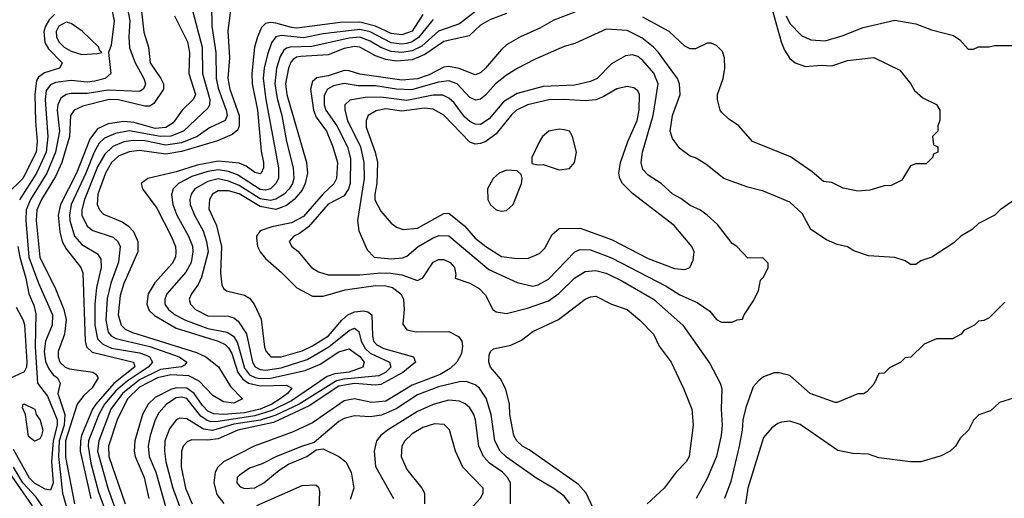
# Model space of a CAD drawing. Header units: inches. Extents: x 1793402 to 1900366, y 320852 to 470679.
# Tile 422 of 604: x 1844813 to 1848568, y 451311 to 453135. Entities that reach past the tile are written whole.
import ezdxf

# ---------------------------------------------------------------- set-up
doc = ezdxf.new("R2010")
doc.units = ezdxf.units.IN
doc.header["$MEASUREMENT"] = 0
doc.layers.add('B8445', color=7, linetype='Continuous')

msp = doc.modelspace()

# ---------------------------------------------------------------- linework, layer by layer
at = {"layer": 'B8445', "color": 4}
for points, elevation in [([(1845156.5, 453210), (1845173.7, 453130), (1845162.5, 453037.5), (1845151.3, 453010), (1845160.7, 452930), (1845138.8, 452910), (1845099.9, 452900.1), (1845070, 452897.2), (1845010, 452903.1), (1844950, 452895.6), (1844930, 452886), (1844914.5, 452865.5), (1844910.2, 452829.8), (1844920.7, 452690), (1844913.7, 452630), (1844877.6, 452550), (1844812.4, 452447.6)], 348), ([(1845221.1, 453190), (1845232.9, 453130), (1845228.8, 453070), (1845232.3, 453027.7), (1845253.1, 452970), (1845286.4, 452910), (1845292.7, 452890), (1845290, 452882), (1845284, 452870), (1845270, 452861.6), (1845150, 452866.3), (1845070, 452854), (1845010, 452854), (1844990, 452849.6), (1844970, 452835.1), (1844958, 452810), (1844955.6, 452790), (1844964.4, 452710), (1844950.2, 452630), (1844917.2, 452550), (1844854.4, 452450), (1844838.4, 452410), (1844836.9, 452370), (1844847.5, 452230), (1844884.4, 452130), (1844938, 452010), (1844937, 451970), (1844911.7, 451910), (1844906.4, 451870), (1844912.1, 451832.1), (1844923.7, 451803.7), (1844941, 451781), (1844957.3, 451770), (1844967.7, 451750), (1844959, 451710), (1844985.2, 451630), (1844982.2, 451590), (1844963.4, 451530), (1844961.3, 451470), (1844976, 451330), (1844998.6, 451250)], 352), ([(1845274.6, 453190), (1845286.6, 453086.6), (1845303.8, 453030), (1845310.4, 452970), (1845351.7, 452910), (1845361.1, 452890), (1845362, 452870), (1845324.2, 452815.8), (1845310, 452805.1), (1845290, 452805.3), (1845190, 452829.8), (1845154, 452830), (1845054.5, 452805.5), (1845020.5, 452790), (1845007.4, 452770), (1845002.6, 452690), (1844974, 452590), (1844950, 452536.9), (1844896.5, 452450), (1844878, 452410), (1844875.5, 452370), (1844890.2, 452230), (1844949.2, 452109.2), (1844981.2, 452030), (1844990, 451991.3), (1844984.3, 451935.7), (1844959.5, 451870), (1844959.5, 451850), (1844966, 451830), (1844986, 451810), (1845003.6, 451803.6), (1845091.8, 451791.8), (1845103.8, 451783.8), (1845112.6, 451770), (1845090, 451731.3), (1845057.9, 451702.1), (1845032.4, 451670), (1844988.2, 451530), (1844987.2, 451467.2), (1845021.5, 451290)], 356), ([(1845544.4, 453190), (1845546.3, 453110), (1845561.5, 453010), (1845562, 452910), (1845570, 452874), (1845600.9, 452790), (1845603.7, 452770), (1845596.4, 452750), (1845537.3, 452722.7), (1845490.1, 452689.9), (1845430, 452665.7), (1845370, 452657), (1845290, 452672.8), (1845245.8, 452674.2), (1845210, 452668.7), (1845168.6, 452651.4), (1845137.6, 452622.4), (1845110, 452573.6), (1845059.6, 452450), (1845050.3, 452410), (1845050.3, 452390), (1845070, 452348), (1845091.7, 452331.7), (1845170, 452305.5), (1845187.7, 452290), (1845195.8, 452270), (1845190.4, 452210.4), (1845160.8, 452130), (1845147.3, 452072.7), (1845141.5, 451990), (1845150, 451943.8), (1845161.3, 451930), (1845179.7, 451919.7), (1845310, 451889.3), (1845420.7, 451850), (1845450.8, 451830), (1845442, 451818), (1845430, 451812.3), (1845350, 451801.8), (1845270, 451762.1), (1845205, 451710), (1845161.2, 451650), (1845115.2, 451530), (1845110.2, 451490), (1845149.2, 451350), (1845184.9, 451250)], 372), ([(1845619.5, 453190), (1845607.3, 453092.7), (1845612.6, 452990), (1845606.9, 452910), (1845614.7, 452870), (1845650.2, 452770.2), (1845650.2, 452730), (1845644.5, 452715.5), (1845623.4, 452696.6), (1845567, 452673), (1845430, 452632.3), (1845370, 452622.5), (1845270, 452636.8), (1845230, 452630.9), (1845190, 452614.7), (1845162.7, 452590), (1845140.8, 452550), (1845111.6, 452470), (1845108.8, 452430), (1845117.1, 452410), (1845133.1, 452393.1), (1845204.2, 452364.2), (1845227.9, 452347.9), (1845247.7, 452327.8), (1845263.1, 452290), (1845263.7, 452250), (1845210.2, 452129.8), (1845196.4, 452083.6), (1845189.1, 452010), (1845200.3, 451970), (1845215.9, 451955.9), (1845243, 451943), (1845487, 451867), (1845522.4, 451850), (1845571.3, 451811.3), (1845616.4, 451736.4), (1845662.4, 451690), (1845630, 451673.3), (1845590, 451678.4), (1845550, 451702.2), (1845497.6, 451757.6), (1845457.5, 451777.5), (1845390, 451781.1), (1845338.4, 451770), (1845270, 451734.3), (1845224.7, 451690), (1845184.9, 451610), (1845152.3, 451510), (1845153.6, 451470), (1845214.9, 451290)], 376), ([(1844945.8, 453154.2), (1844926, 453134), (1844911.3, 453110), (1844904.7, 453090), (1844908.4, 453048.4), (1844923.1, 453023.1), (1844974.8, 452970), (1844974, 452966), (1844964.7, 452950), (1844908.1, 452931.9), (1844884.5, 452915.5), (1844877.1, 452902.9), (1844871.1, 452850), (1844872.8, 452747.2), (1844880.2, 452670), (1844876.5, 452630), (1844825.2, 452530), (1844763.8, 452470)], 344), ([(1845403.1, 453150), (1845453.1, 453050), (1845460.9, 453010), (1845458.3, 452930), (1845483.7, 452850), (1845474.4, 452830), (1845432.2, 452790), (1845398.3, 452741.7), (1845370, 452724.4), (1845330, 452719.5), (1845250, 452743.4), (1845210, 452747), (1845150, 452738), (1845110, 452718.9), (1845080, 452680), (1845029.3, 452550), (1844969.2, 452430), (1844959.2, 452390), (1844966.1, 452326.1), (1844975.6, 452290), (1844990, 452261.6), (1845046.4, 452190), (1845053.7, 452170), (1845062.4, 451910), (1845067.5, 451887.5), (1845090, 451868), (1845247.3, 451830), (1845251.8, 451811.8), (1845172, 451748), (1845103, 451670), (1845090.2, 451650), (1845049.4, 451550), (1845044.4, 451530), (1845044.2, 451490), (1845085, 451310)], 364), ([(1845472.2, 453170), (1845509, 453030), (1845510.3, 452930), (1845537.7, 452830), (1845536.5, 452810), (1845530, 452798), (1845438.4, 452710), (1845390, 452690.8), (1845350, 452689.1), (1845230, 452711.6), (1845178.7, 452701.3), (1845136.8, 452683.2), (1845116.3, 452663.7), (1845096.5, 452630), (1845065, 452550), (1845009.2, 452430), (1845002.4, 452390), (1845004.4, 452370), (1845021.7, 452310), (1845050, 452277.6), (1845110, 452242), (1845122.4, 452222.4), (1845123.7, 452190), (1845105.7, 452114.3), (1845099.7, 452050), (1845099.2, 451970), (1845110, 451918), (1845130, 451897.8), (1845163.1, 451883.1), (1845270, 451864.7), (1845296, 451856), (1845308.2, 451850), (1845319.5, 451830), (1845302.4, 451810), (1845223.3, 451756.7), (1845180.2, 451719.8), (1845137.1, 451670), (1845114.7, 451630), (1845075.6, 451530), (1845074.5, 451510), (1845084.2, 451444.2), (1845113.9, 451333.9), (1845181.3, 451150)], 368), ([(1846350, 453154.7), (1846310, 453091.2), (1846270, 453077.2), (1846230, 453081.6), (1846169.9, 453109.9), (1846110, 453125.7), (1846035.6, 453124.4), (1845870, 453102.8), (1845850, 453104.4), (1845790, 453122), (1845770, 453124), (1845750, 453119.6), (1845734.6, 453105.4), (1845719.5, 453070), (1845709.1, 453030), (1845698, 452930), (1845699.1, 452890), (1845720.6, 452790), (1845734, 452634), (1845742.4, 452590), (1845743, 452570), (1845733.4, 452550), (1845730, 452547), (1845710, 452552.3), (1845676.8, 452576.8), (1845650, 452587.4), (1845570, 452595), (1845490, 452580.3), (1845410, 452555.1), (1845302, 452530), (1845276, 452510), (1845281, 452490), (1845336.3, 452416.3), (1845390.3, 452310), (1845406.7, 452270), (1845408.5, 452250), (1845406.7, 452230), (1845394.8, 452205.2), (1845328.3, 452131.7), (1845303.1, 452090), (1845298, 452050), (1845306.3, 452026.3), (1845326.8, 452006.8), (1845410, 451959.7), (1845570.2, 451910.2), (1845596.5, 451896.5), (1845610, 451883.7), (1845622, 451862), (1845645.4, 451790), (1845664.6, 451764.6), (1845686, 451750), (1845730, 451739.8), (1845830, 451741.3), (1845850.4, 451730), (1845834, 451710), (1845806, 451690), (1845775.2, 451670), (1845730.3, 451650), (1845670, 451636.6), (1845589.9, 451629.9), (1845552.9, 451632.9), (1845530, 451643.1), (1845510, 451663.9), (1845478.9, 451710), (1845451.1, 451730), (1845410, 451731.2), (1845390, 451725.5), (1845330, 451694.5), (1845303.1, 451670), (1845280.9, 451630), (1845251.6, 451530), (1845249, 451490), (1845252.9, 451470), (1845287.6, 451390), (1845306, 451310)], 384), ([(1846564.1, 453175.9), (1846490, 453118.9), (1846410, 453091.1), (1846346.4, 453033.6), (1846310, 453015.7), (1846270, 453009.8), (1846230, 453013.2), (1846190, 453028.8), (1846150, 453053.5), (1846110, 453068), (1846070, 453064), (1845927.7, 453032.3), (1845844.7, 453030), (1845830, 453026.6), (1845821, 453019), (1845805.8, 452994.2), (1845792.6, 452950), (1845786, 452890), (1845794.4, 452834.4), (1845812.6, 452770), (1845830.2, 452670.2), (1845855.6, 452570), (1845858.3, 452530), (1845852.9, 452510), (1845841.1, 452490), (1845821.3, 452470), (1845790, 452450.9), (1845770, 452446.2), (1845730, 452451.5), (1845650, 452503.4), (1845610, 452519.3), (1845570, 452528.7), (1845530, 452518.7), (1845481.6, 452490), (1845466.4, 452470), (1845461.3, 452450), (1845463.1, 452430), (1845479.5, 452390), (1845513.1, 452330), (1845526, 452290), (1845531.5, 452250), (1845506.5, 452153.5), (1845494.3, 452125.7), (1845468, 452090), (1845459.1, 452070), (1845464, 452050), (1845484, 452030), (1845530, 452006.3), (1845610, 452005.3), (1845630, 451998.4), (1845645.8, 451985.8), (1845677.6, 451937.6), (1845701.5, 451830), (1845711.3, 451811.3), (1845730, 451801.3), (1845750, 451799.2), (1845810, 451807.8), (1845910, 451839.7), (1845992.3, 451887.7), (1846070, 451950.3), (1846090, 451959.5), (1846107, 451947), (1846115.5, 451910), (1846130, 451881.5), (1846150, 451863.5), (1846223, 451830), (1846228.4, 451810), (1846208.4, 451790), (1846182.9, 451777.1), (1846050, 451765.3), (1846021.2, 451758.8), (1845878.3, 451670), (1845790, 451628), (1845731, 451609), (1845630, 451593.3), (1845549, 451569), (1845514.4, 451574.4), (1845450, 451613.6), (1845423.7, 451616.3), (1845410, 451609.5), (1845384.5, 451575.5), (1845367, 451530), (1845365.3, 451490), (1845370.3, 451450), (1845396.5, 451350), (1845426, 451270)], 392), ([(1846670, 453158.8), (1846605.4, 453134.6), (1846570, 453113.3), (1846526.7, 453073.3), (1846430, 453052.1), (1846358.4, 453001.6), (1846310, 452981.6), (1846250, 452976.8), (1846210, 452982.5), (1846170, 452996.4), (1846110, 453029.7), (1846090, 453032.5), (1846050, 453024.6), (1845990, 453001.2), (1845885.4, 452994.6), (1845868.6, 452991.4), (1845856.5, 452983.5), (1845847, 452973), (1845838.5, 452950), (1845827.1, 452890), (1845832.4, 452850), (1845906.3, 452590), (1845910.3, 452550), (1845902, 452510), (1845890, 452484.7), (1845860.3, 452450), (1845830, 452426.6), (1845790, 452411.6), (1845730, 452422.2), (1845650, 452470.7), (1845610, 452482.8), (1845570, 452482.6), (1845548.4, 452470), (1845536.4, 452450), (1845533.8, 452413.8), (1845564.2, 452350), (1845582.3, 452270), (1845578.4, 452170), (1845584.1, 452124.1), (1845590.6, 452110.6), (1845602, 452102), (1845670, 452084.9), (1845690, 452073.4), (1845707.7, 452050), (1845734, 451994), (1845746.6, 451886.6), (1845752.7, 451870), (1845770.3, 451850.3), (1845810, 451850.3), (1845890, 451872.9), (1845930, 451891.4), (1845991.1, 451930), (1846041.3, 451990), (1846065.1, 452010), (1846090, 452020.9), (1846124.7, 452024.7), (1846140.9, 452020.9), (1846155.5, 452010), (1846158.3, 451930), (1846162.6, 451910), (1846175.2, 451895.2), (1846201.4, 451881.4), (1846314.8, 451850), (1846323, 451830), (1846274.6, 451790), (1846190, 451744.7), (1846170, 451742), (1846090, 451748.3), (1846030, 451738), (1845917.4, 451662.6), (1845780.8, 451599.2), (1845645.5, 451570), (1845570, 451537.4), (1845530, 451531.9), (1845470, 451533.3), (1845453.4, 451526.6), (1845437.1, 451510), (1845430.3, 451490), (1845428.8, 451431.2), (1845445.2, 451350), (1845470.2, 451290.2)], 396), ([(1846930, 453163.5), (1846850, 453132.8), (1846797.1, 453102.9), (1846722.8, 453070), (1846670, 453038.4), (1846650, 453020.9), (1846590, 452949.5), (1846570, 452931.8), (1846550, 452925.1), (1846488.7, 452948.7), (1846450, 452956.4), (1846430, 452953.5), (1846374.8, 452925.2), (1846330, 452909.8), (1846270, 452904), (1846110, 452927.6), (1846070, 452940.4), (1846050, 452941.5), (1845990, 452921.4), (1845946.4, 452913.6), (1845930, 452899.3), (1845922.7, 452870), (1845933.4, 452790), (1845943.2, 452763.2), (1845983.1, 452710), (1846007, 452650), (1846024.6, 452590), (1846021.7, 452530), (1846011.2, 452508.8), (1845970, 452471.2), (1845895.8, 452384.3), (1845850, 452361.2), (1845775.2, 452344.7), (1845730.4, 452329.6), (1845716.3, 452310), (1845716.3, 452303.7), (1845720.5, 452270), (1845730.5, 452250), (1845750, 452224.9), (1845811.6, 452171.6), (1845870, 452113), (1845930, 452080.5), (1845970, 452081.6), (1846054.9, 452105.1), (1846170, 452121.3), (1846210, 452120.9), (1846234.2, 452114.2), (1846266.4, 452090), (1846276.5, 452070), (1846279.6, 452030), (1846274.2, 451974.2), (1846290, 451953), (1846325.1, 451945.1), (1846450, 451946.7), (1846487.1, 451927.1), (1846499.1, 451910), (1846502.4, 451890), (1846498, 451862), (1846480.4, 451830), (1846454.5, 451805.5), (1846417.2, 451782.8), (1846310, 451741.6), (1846210, 451680.9), (1846155.9, 451675.9), (1846090, 451689.7), (1846050, 451682.2), (1845930, 451598), (1845856.4, 451563.6), (1845707.3, 451510), (1845590.7, 451450), (1845568.2, 451430), (1845558.4, 451410), (1845553.7, 451370), (1845565.1, 451325.1), (1845591.5, 451291.5)], 404), ([(1847684.8, 453164.8), (1847717, 453050), (1847730, 453018.8), (1847750, 452987.3), (1847770.4, 452970.4), (1847810, 452956.3), (1847870, 452962), (1847910, 452958.8), (1847970, 452978.8), (1848070, 452990.8), (1848170, 452942), (1848210, 452892), (1848225.4, 452865.4), (1848256.9, 452836.9), (1848310, 452812), (1848322, 452790), (1848322, 452750), (1848314, 452730), (1848314, 452710), (1848294, 452690), (1848298, 452658), (1848314, 452650), (1848314, 452630), (1848298, 452622), (1848294, 452610), (1848270, 452586), (1848230, 452586), (1848210, 452578), (1848176.9, 452523.1), (1848136.9, 452503.1), (1848110, 452502), (1848055.3, 452484.7), (1848010, 452481.2), (1847952.9, 452492.9), (1847910, 452514), (1847878, 452518), (1847835.5, 452555.5), (1847752.1, 452612.1), (1847608, 452670), (1847555.3, 452730), (1847516.5, 452756.5), (1847490, 452782), (1847484, 452790), (1847474, 452830), (1847474, 452850), (1847496, 452910), (1847502.7, 452950), (1847500.7, 452990), (1847493.9, 453013.9), (1847470, 453036), (1847450, 453045.2), (1847435.3, 453044.7), (1847390, 453024), (1847370, 453024), (1847350, 453034), (1847289.6, 453089.6), (1847190, 453144.2)], 404), ([(1847736, 453150), (1847750, 453120.5), (1847794.9, 453074.9), (1847830, 453057.6), (1847885.4, 453054.6), (1847950, 453072.7), (1848030, 453104.9), (1848150, 453133.4), (1848230, 453118.8), (1848290, 453096), (1848374.4, 453074.4), (1848398, 453058), (1848430, 453022), (1848450, 453022), (1848470, 453031.3), (1848510, 453031.3), (1848530, 453036), (1848610, 453036)], 408), ([(1846390, 453135.1), (1846333.5, 453066.5), (1846310.1, 453049.9), (1846290, 453043.4), (1846270, 453041), (1846230, 453046.5), (1846150, 453088.2), (1846110, 453097.7), (1845970, 453080.8), (1845895, 453065), (1845810, 453074.2), (1845790.3, 453069.7), (1845773.5, 453046.5), (1845757.8, 453002.2), (1845745.5, 452950), (1845742, 452910), (1845751.3, 452830), (1845799.6, 452570), (1845799.5, 452530), (1845790.3, 452510), (1845770, 452489.8), (1845750, 452484.5), (1845730, 452487), (1845644.1, 452544.1), (1845610, 452556.5), (1845570, 452562.6), (1845530, 452556.5), (1845470, 452536.8), (1845419.3, 452510), (1845398.4, 452490), (1845392.1, 452467.9), (1845397.4, 452430), (1845412, 452390), (1845457, 452310), (1845471.5, 452271.5), (1845473.4, 452250), (1845467, 452210), (1845447, 452173), (1845374.4, 452090), (1845366.4, 452070), (1845366.7, 452050), (1845380.4, 452030), (1845406, 452010), (1845444.9, 451990), (1845530, 451958), (1845603.9, 451943.9), (1845628.4, 451928.4), (1845643.8, 451903.8), (1845670, 451807), (1845690, 451781.2), (1845710.8, 451770.8), (1845730, 451766.8), (1845770, 451768), (1845902.2, 451797.8), (1845958.5, 451821.5), (1846030, 451868.9), (1846070, 451880.3), (1846110, 451851.7), (1846126.4, 451830), (1846122, 451810), (1846070, 451790.9), (1846015.4, 451784.6), (1845985.5, 451774.5), (1845850, 451682.7), (1845774.6, 451645.4), (1845710, 451624.9), (1845570, 451603.2), (1845542.7, 451602.7), (1845527.4, 451607.4), (1845504, 451624), (1845450, 451690.9), (1845430, 451696.4), (1845410, 451694), (1845372.4, 451670), (1845344.1, 451635.9), (1845330, 451609.2), (1845310.3, 451550), (1845303.1, 451510), (1845307.4, 451470), (1845332.7, 451410), (1845371.6, 451270)], 388), ([(1848598, 452442), (1848552, 452410), (1848532, 452390), (1848470, 452358), (1848445.4, 452334.6), (1848402, 452310), (1848375.3, 452284.7), (1848292, 452230), (1848250, 452215.3), (1848230, 452202), (1848210, 452202), (1848190, 452215.3), (1848150, 452228.7), (1848050, 452235.3), (1847993.6, 452253.6), (1847970, 452268.7), (1847930, 452278), (1847890, 452295.3), (1847830, 452335.3), (1847796.6, 452396.6), (1847750, 452439), (1847650, 452481.2), (1847590, 452496), (1847498, 452530), (1847430, 452584), (1847390, 452608.7), (1847370, 452614), (1847330, 452644), (1847302, 452682), (1847294, 452710), (1847302, 452770), (1847332.3, 452850), (1847329.5, 452890), (1847322, 452910), (1847249.7, 453009.7), (1847229.6, 453030), (1847185.5, 453065.5), (1847130, 453093), (1847050, 453098), (1846930, 453044), (1846890, 453033.2), (1846776.8, 452983.2), (1846710, 452949.2), (1846670, 452922.7), (1846628, 452890), (1846590, 452847), (1846570, 452832), (1846552.5, 452827.5), (1846530, 452838), (1846482, 452890), (1846450, 452901.7), (1846410, 452896.4), (1846307.7, 452867.7), (1846250, 452869.8), (1846170, 452882.4), (1846103.3, 452883.3), (1846050, 452892.2), (1846010, 452883.1), (1845986.4, 452870), (1845974, 452846), (1845974.3, 452810), (1845980.9, 452790), (1846022, 452730), (1846062.7, 452650), (1846074.1, 452605.9), (1846072.9, 452510), (1846067.2, 452490), (1846050, 452463.6), (1845990, 452431.1), (1845914.4, 452345.6), (1845879.9, 452320.1), (1845858, 452310), (1845841, 452290), (1845851.3, 452270), (1845873.2, 452253.2), (1845926, 452190), (1845953.2, 452173.2), (1845990, 452163), (1846110, 452162.3), (1846190, 452170.2), (1846229, 452169), (1846270, 452162), (1846330, 452141), (1846350, 452151.3), (1846390, 452210.8), (1846410, 452220.7), (1846430, 452220.7), (1846454.8, 452210), (1846470.7, 452190), (1846476.9, 452163.1), (1846474, 452150), (1846530, 452130.7), (1846564.7, 452110), (1846590, 452084.7), (1846618, 452030), (1846630, 452021), (1846670, 452014.8), (1846750, 452034.9), (1846830, 452063.1), (1846868.6, 452091.4), (1846930, 452150.5), (1846970, 452174.9), (1847010, 452178.4), (1847050, 452168.4), (1847110, 452139.5), (1847230.2, 452070.2), (1847342, 451970), (1847444.7, 451824.7), (1847484.9, 451750), (1847490.5, 451729.5), (1847488.2, 451650), (1847492.4, 451590), (1847488.2, 451550), (1847470.4, 451470), (1847434.4, 451385.6), (1847393.4, 451310)], 408), ([(1844806.5, 452270), (1844813.4, 452230), (1844836.2, 452150), (1844847.4, 452090), (1844866.4, 452046.4), (1844874.1, 452014.1), (1844871.8, 451888.2), (1844880.4, 451750), (1844919.6, 451699.6), (1844956.6, 451610), (1844956.3, 451590), (1844940.1, 451530), (1844934.4, 451450), (1844940.2, 451370), (1844930, 451342), (1844910, 451346), (1844870, 451368.5), (1844850, 451386.9), (1844790, 451496.9)], 348), ([(1847001.2, 451270), (1846973.2, 451330), (1846943.6, 451363.6), (1846755.9, 451495.9), (1846730, 451509.4), (1846709.3, 451530), (1846697.2, 451550), (1846682.7, 451630), (1846681.2, 451670), (1846666.6, 451726.6), (1846646.6, 451766.6), (1846609, 451810), (1846602, 451830), (1846603.1, 451856.9), (1846608, 451870), (1846620.2, 451879.8), (1846685.6, 451894.4), (1846726.6, 451913.4), (1846770, 451946), (1846867.3, 451992.7), (1846969, 452070), (1846990, 452078.8), (1847010, 452081), (1847070, 452050.8), (1847130, 452030.7), (1847178, 451990), (1847230, 451936), (1847251.3, 451890), (1847298, 451830), (1847346.4, 451726.4), (1847376, 451650), (1847381, 451590), (1847366, 451470), (1847354.8, 451450), (1847316, 451410), (1847271.3, 451350), (1847206, 451290)], 404), ([(1848570, 452058), (1848510, 451998), (1848490, 451988), (1848470, 451986), (1848454, 451970), (1848414, 451950), (1848403.6, 451936.4), (1848370, 451918), (1848310, 451918), (1848262, 451898), (1848211.6, 451848.4), (1848190, 451846), (1848174, 451830), (1848130, 451808), (1848110, 451788), (1848090, 451786), (1848070, 451746), (1848043.6, 451716.4), (1848031.1, 451708.9), (1848010, 451708.7), (1847930, 451675.3), (1847923.6, 451676.4), (1847828, 451710), (1847750, 451779), (1847710, 451788.7), (1847690, 451788.7), (1847650, 451774), (1847630, 451759), (1847610, 451735.3), (1847582.8, 451657.2), (1847570.5, 451610), (1847568.4, 451570), (1847557, 451510), (1847524.7, 451375.3), (1847500.5, 451310)], 412), ([(1844799, 452039), (1844826.7, 451990), (1844832, 451972), (1844840.2, 451830), (1844838.9, 451810), (1844830, 451792.3), (1844770, 451765.2)], 344), ([(1846910.8, 451290.8), (1846890, 451318.7), (1846850, 451348), (1846785.7, 451385.7), (1846670, 451468), (1846645.6, 451490), (1846625.4, 451530), (1846611.1, 451630), (1846592.1, 451692.1), (1846567, 451730), (1846550, 451743.6), (1846516.1, 451756.1), (1846490, 451754.7), (1846410, 451735.1), (1846330, 451705.1), (1846248.5, 451651.5), (1846192.3, 451627.7), (1846150, 451621.3), (1846090, 451625.1), (1846050, 451614.5), (1846030, 451603.7), (1845936, 451524), (1845892, 451510), (1845792, 451470), (1845738, 451442), (1845690, 451426), (1845650, 451397.2), (1845642.8, 451390), (1845641, 451370), (1845654.4, 451354.4), (1845670, 451347.7), (1845710, 451350.7), (1845744, 451370), (1845802, 451418), (1845838.6, 451441.4), (1845908, 451470), (1845944, 451496), (1845970, 451498.8), (1846030, 451470.5), (1846057.3, 451450), (1846077.3, 451410), (1846086.8, 451350), (1846073.2, 451306.8)], 408), ([(1846685.2, 451290), (1846684.5, 451370), (1846674, 451390), (1846654.5, 451410), (1846605.2, 451445.2), (1846581.6, 451470), (1846563.6, 451510), (1846551.5, 451610), (1846545.1, 451630), (1846530, 451656), (1846511.3, 451671.3), (1846490, 451680.7), (1846450, 451684.2), (1846430, 451679.7), (1846390, 451668.2), (1846330, 451642), (1846216.3, 451570), (1846190.7, 451550), (1846174, 451530), (1846164.9, 451490), (1846170, 451432), (1846239.1, 451310)], 412), ([(1848606.4, 451693.6), (1848550, 451675.3), (1848515.3, 451644.7), (1848471.1, 451628.9), (1848451.1, 451608.9), (1848432, 451570), (1848399.6, 451540.4), (1848382, 451510), (1848362, 451490), (1848327.1, 451472.9), (1848250, 451449.2), (1848210, 451449.2), (1848090, 451465.2), (1848050, 451479), (1847990, 451481.2), (1847932.9, 451492.9), (1847790, 451592.3), (1847750, 451604.5), (1847718.5, 451601.5), (1847703.8, 451596.2), (1847680.9, 451579.1), (1847650, 451542), (1847590.4, 451350), (1847580.5, 451290)], 416), ([(1846514, 451250), (1846570, 451311.3), (1846581.2, 451330), (1846581.2, 451350), (1846502.7, 451430), (1846474.5, 451490), (1846451.8, 451571.8), (1846431.7, 451591.7), (1846394.5, 451594.5), (1846350, 451580.7), (1846310, 451557), (1846282, 451530), (1846270.6, 451510), (1846267.7, 451470), (1846290, 451421), (1846347.3, 451350), (1846357.3, 451330), (1846357.3, 451290)], 416), ([(1844862.4, 451282.4), (1844750, 451443.9)], 356), ([(1844905.8, 451270), (1844875.6, 451315.6), (1844825, 451370), (1844789.1, 451430)], 352), ([(1845717, 451283), (1845890, 451359.3), (1845942, 451362), (1845953.2, 451353.2), (1845955.9, 451335.9), (1845954, 451270)], 404)]:
    msp.add_lwpolyline(points, dxfattribs=dict(at, elevation=elevation))
for points, elevation in [([(1844990, 453125.1), (1844962, 453110), (1844952, 453090), (1844953.4, 453070), (1844962.6, 453050), (1844982.4, 453030), (1845010, 453014.9), (1845050, 453002), (1845110, 453006), (1845126, 453010), (1845118, 453018), (1845115.3, 453030), (1845051.6, 453091.6), (1845010, 453119.7)], 348), ([(1847150, 453000.9), (1847123.4, 452996.6), (1847070, 452966), (1847014.8, 452910), (1846990, 452899.5), (1846930, 452884.7), (1846810, 452879.7), (1846710, 452853), (1846658, 452822), (1846603, 452757), (1846570, 452735.6), (1846550, 452736.9), (1846530, 452747.3), (1846510, 452765.1), (1846470, 452817.6), (1846450, 452835.6), (1846427, 452847), (1846390, 452847.4), (1846290, 452826.8), (1846190, 452839.3), (1846130, 452838), (1846072.1, 452827.9), (1846053.4, 452810), (1846052.4, 452790), (1846063.1, 452750), (1846112.6, 452650), (1846124.9, 452590), (1846126.5, 452530), (1846101, 452370), (1846106, 452330), (1846138, 452258), (1846164.7, 452230), (1846230, 452223.7), (1846272.7, 452227.3), (1846290, 452233), (1846332.3, 452270), (1846390, 452303.7), (1846412.3, 452312.3), (1846450, 452310.4), (1846602.6, 452182.6), (1846710, 452133), (1846770, 452119.3), (1846790, 452123.8), (1846830, 452146), (1846930, 452250.5), (1846950, 452259.3), (1846990, 452257.6), (1847070, 452227), (1847278.7, 452118.7), (1847330, 452086), (1847396.4, 452056.4), (1847444.5, 452024.5), (1847470, 451992), (1847490, 451982), (1847530, 451982), (1847548.9, 451991.1), (1847570, 451994), (1847575.3, 452010), (1847610, 452062), (1847630, 452102), (1847638, 452142), (1847650, 452154), (1847668, 452190), (1847667.3, 452207.3), (1847647.3, 452227.3), (1847590, 452226), (1847548, 452270), (1847530, 452282), (1847474.8, 452354.8), (1847435.3, 452390), (1847410, 452409.2), (1847370, 452426), (1847333.8, 452453.8), (1847304, 452470), (1847259, 452510), (1847210, 452542.7), (1847190, 452564), (1847183.7, 452590), (1847187.6, 452630), (1847228.4, 452770), (1847248, 452890), (1847230.8, 452930.8), (1847190, 452979.5), (1847170, 452994.5)], 412), ([(1847130, 452879.5), (1847090, 452871.8), (1847038.7, 452841.3), (1847010, 452829.7), (1846970, 452825.4), (1846890, 452830.9), (1846831.3, 452828.7), (1846750, 452809.7), (1846708.2, 452790), (1846688.2, 452771.8), (1846630, 452699.6), (1846590.6, 452670), (1846570, 452662.4), (1846550, 452660.5), (1846530, 452667.6), (1846430.9, 452770.9), (1846390, 452794.3), (1846357, 452797), (1846270, 452785.6), (1846210, 452794.5), (1846172.9, 452787.1), (1846142, 452770), (1846134.9, 452750), (1846134.9, 452725.1), (1846169, 452630), (1846177.7, 452590), (1846175.6, 452510), (1846167.6, 452470), (1846167.9, 452447.9), (1846190, 452404.9), (1846230, 452358.8), (1846250, 452344), (1846275.5, 452335.5), (1846330, 452340.3), (1846430, 452396.3), (1846450, 452397.3), (1846509.1, 452349.1), (1846550, 452302.4), (1846590.6, 452270), (1846650, 452232.4), (1846710, 452224.4), (1846754, 452226), (1846795.9, 452244.1), (1846815.9, 452264.1), (1846843.6, 452316.4), (1846870, 452338.8), (1846950, 452340.4), (1847070, 452297.1), (1847210, 452224.4), (1847310, 452186), (1847350, 452182.8), (1847369.1, 452190.9), (1847382, 452218), (1847385.2, 452250), (1847376, 452270), (1847309.4, 452350), (1847150, 452472.3), (1847112.3, 452510), (1847101.6, 452530), (1847097.6, 452550), (1847104.7, 452590), (1847132.8, 452670), (1847168.3, 452750), (1847175.8, 452790), (1847177, 452850), (1847170, 452864), (1847155.6, 452875.6)], 416), ([(1846870, 452718), (1846830.6, 452709.4), (1846806.8, 452690), (1846794.8, 452670), (1846766, 452610), (1846766.4, 452586.4), (1846790, 452581), (1846810, 452582.8), (1846870, 452562), (1846910, 452567.3), (1846929.2, 452590), (1846936, 452630), (1846921.2, 452690), (1846909.3, 452709.3), (1846890, 452715.1)], 424), ([(1846670, 452560.9), (1846641, 452550), (1846619.1, 452530), (1846597.1, 452490), (1846598, 452450), (1846608.9, 452428.9), (1846630, 452410.7), (1846650, 452404.9), (1846670, 452407.3), (1846695.1, 452430), (1846726.6, 452510), (1846729.2, 452530), (1846725.2, 452545.2), (1846710, 452559)], 424), ([(1844870, 451528.7), (1844846.8, 451546.8), (1844835.3, 451630), (1844824, 451656), (1844826, 451670), (1844829, 451671), (1844870.8, 451650), (1844876, 451630), (1844891.1, 451608.9), (1844901, 451570), (1844896, 451550), (1844890, 451538)], 344)]:
    msp.add_lwpolyline(points, close=True, dxfattribs=dict(at, elevation=elevation))

doc.saveas('drawing.dxf')
